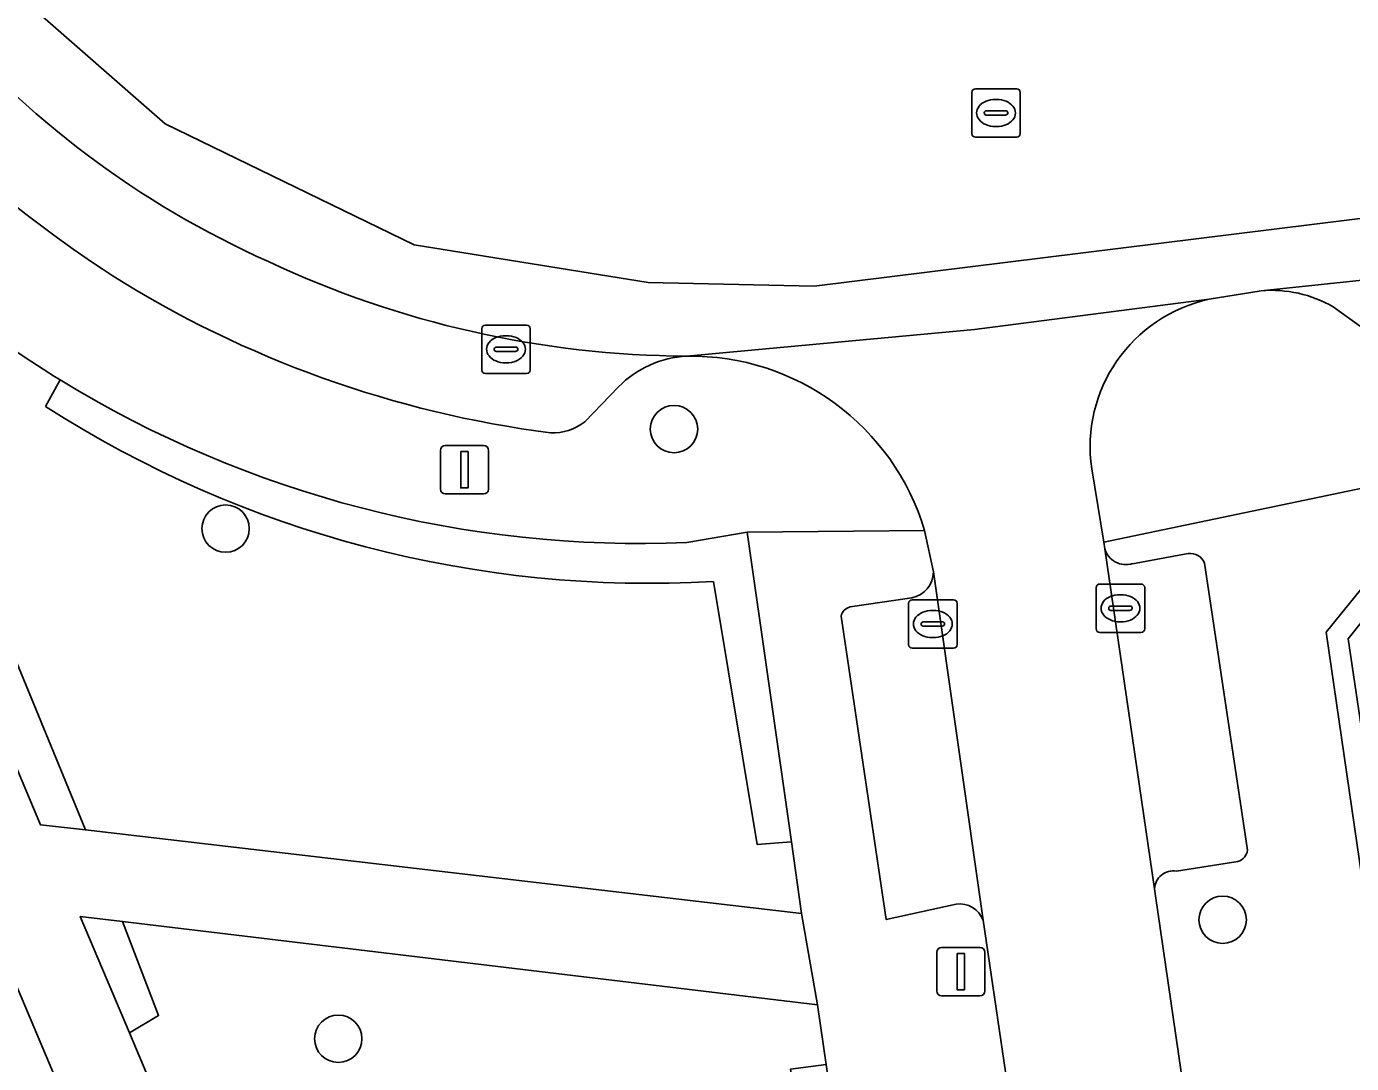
# Model space of a CAD drawing. Extents: x 162172 to 163187, y 382874 to 383685.
# Drawn here: x 162762 to 162789.35, y 383246.25 to 383267.65 of the extents above; entities that cross this region are included whole.
import ezdxf

# ---------------------------------------------------------------- set-up
doc = ezdxf.new("R2010")
doc.units = 0
for name, color, linetype in [('IMGEO_Boom', 7, 'Continuous'), ('IMGEO_Groenvoorziening', 7, 'Continuous'), ('IMGEO_Haag', 7, 'Continuous'), ('IMGEO_Kolk', 7, 'Continuous'), ('IMGEO_Lichtmast', 7, 'Continuous'), ('IMGEO_Parkeervlak_open', 7, 'Continuous'), ('IMGEO_Rijbaan_lokaal_gesloten', 7, 'Continuous'), ('IMGEO_Rijbaan_lokaal_open', 7, 'Continuous'), ('IMGEO_Rioolput', 7, 'Continuous'), ('IMGEO_Voetpad_open', 7, 'Continuous')]:
    doc.layers.add(name, color=color, linetype=linetype)

msp = doc.modelspace()

# ---------------------------------------------------------------- linework, layer by layer
at = {"layer": 'IMGEO_Boom'}
for centre in [(162775.367, 383259.341), (162766.112, 383257.287), (162786.691, 383249.213), (162768.437, 383246.757)]:
    msp.add_circle(centre, 0.489, dxfattribs=at)
at = {"layer": 'IMGEO_Groenvoorziening'}
for points in [[(162789.619, 383254.933), (162791.969, 383257.836), (162822.168, 383261.529), (162822.478, 383258.962), (162821.063, 383246.97), (162821.806, 383246.87), (162821.862, 383247.341), (162823.233, 383258.963), (162822.823, 383262.365), (162793.646, 383258.798), (162791.954, 383258.59), (162791.577, 383258.544), (162788.83, 383255.15), (162791.058, 383239.835), (162793.752, 383240.199), (162793.652, 383240.942), (162791.693, 383240.678)], [(162759.506, 383260.09), (162760.869, 383261.604), (162760.352, 383262.006), (162758.434, 383260.348), (162762.291, 383251.176), (162763.217, 383251.068)], [(162763.981, 383249.177), (162763.113, 383249.281), (162764.126, 383246.877), (162764.728, 383247.234)], [(162778.511, 383246.225), (162778.331, 383247.459), (162763.981, 383249.177), (162764.728, 383247.234), (162764.126, 383246.877), (162764.994, 383244.816), (162765.727, 383245.101), (162768.556, 383238.403), (162779.025, 383237.133), (162777.772, 383246.13)]]:
    msp.add_lwpolyline(points, close=True, dxfattribs=at)
for points in [[(162760.869, 383261.604), (162759.506, 383260.09), (162763.217, 383251.068), (162778, 383249.343), (162777.789, 383250.819), (162777.082, 383250.77), (162776.18, 383256.197)], [(162762.396, 383259.808), (162762.699, 383260.355)], [(162762.699, 383260.355), (162762.396, 383259.808)], [(162776.875, 383257.212), (162775.633, 383256.999)], [(162776.18, 383256.197), (162777.082, 383250.77), (162777.789, 383250.819), (162776.875, 383257.212)]]:
    msp.add_lwpolyline(points, dxfattribs=at)
for centre, radius, start, end in [((162774.808, 383280.062), 23.13, 232.9407, 238.4312), ((162774.664, 383279.865), 22.886, 238.4807, 272.4277), ((162774.845, 383279.215), 23.057, 237.321, 273.3192), ((162774.845, 383279.215), 23.057, 237.321, 273.3192)]:
    msp.add_arc(centre, radius, start, end, dxfattribs=at)
at = {"layer": 'IMGEO_Haag'}
for points in [[(162823.233, 383258.963), (162822.823, 383262.365), (162793.646, 383258.798), (162791.954, 383258.59), (162791.577, 383258.544), (162788.83, 383255.15), (162791.058, 383239.835), (162793.752, 383240.199), (162793.704, 383240.556), (162791.472, 383240.254), (162789.284, 383255.009), (162791.785, 383258.153), (162822.419, 383261.94), (162822.83, 383259.01), (162821.373, 383246.928), (162821.806, 383246.87), (162821.862, 383247.341)], [(162759.506, 383260.09), (162760.869, 383261.604), (162760.352, 383262.006), (162758.434, 383260.348), (162762.291, 383251.176), (162763.217, 383251.068)], [(162763.981, 383249.177), (162763.113, 383249.281), (162764.126, 383246.877), (162764.728, 383247.234)]]:
    msp.add_lwpolyline(points, close=True, dxfattribs=at)
for points in [[(162762.699, 383260.355), (162762.396, 383259.808)], [(162776.875, 383257.212), (162775.633, 383256.999)], [(162776.18, 383256.197), (162777.082, 383250.77), (162777.789, 383250.819), (162776.875, 383257.212)]]:
    msp.add_lwpolyline(points, dxfattribs=at)
for centre, radius, start, end in [((162774.664, 383279.865), 22.886, 238.4807, 272.4277), ((162774.845, 383279.215), 23.057, 237.321, 273.3192)]:
    msp.add_arc(centre, radius, start, end, dxfattribs=at)
at = {"layer": 'IMGEO_Kolk'}
for p, q in [((162771.398, 383260.562), (162771.398, 383261.414)), ((162771.473, 383261.488), (162772.325, 383261.488)), ((162772.399, 383261.414), (162772.399, 383260.562)), ((162771.7, 383261.031), (162772.098, 383261.031)), ((162771.886, 383261.268), (162771.911, 383261.268)), ((162771.657, 383260.982), (162771.657, 383260.994)), ((162772.095, 383260.945), (162771.697, 383260.945)), ((162772.141, 383260.994), (162772.141, 383260.982)), ((162772.325, 383260.488), (162771.473, 383260.488)), ((162771.909, 383260.708), (162771.884, 383260.708)), ((162784.156, 383256.143), (162785.008, 383256.143)), ((162780.284, 383255.818), (162781.136, 383255.818)), ((162784.081, 383255.217), (162784.081, 383256.069)), ((162784.569, 383255.923), (162784.594, 383255.923)), ((162785.082, 383256.069), (162785.082, 383255.217)), ((162780.209, 383254.892), (162780.209, 383255.744)), ((162780.697, 383255.598), (162780.722, 383255.598)), ((162781.21, 383255.744), (162781.21, 383254.892)), ((162784.34, 383255.637), (162784.34, 383255.649)), ((162784.778, 383255.6), (162784.38, 383255.6)), ((162784.383, 383255.686), (162784.781, 383255.686)), ((162784.824, 383255.649), (162784.824, 383255.637)), ((162780.468, 383255.312), (162780.468, 383255.324)), ((162780.906, 383255.275), (162780.508, 383255.275)), ((162780.511, 383255.361), (162780.909, 383255.361)), ((162780.952, 383255.324), (162780.952, 383255.312)), ((162784.592, 383255.363), (162784.567, 383255.363)), ((162780.72, 383255.038), (162780.695, 383255.038)), ((162785.008, 383255.143), (162784.156, 383255.143)), ((162781.136, 383254.818), (162780.284, 383254.818))]:
    msp.add_line(p, q, dxfattribs=at)
for points in [[(162771.398, 383260.562), (162771.398, 383261.414)], [(162771.473, 383261.488), (162772.325, 383261.488)], [(162772.399, 383261.414), (162772.399, 383260.562)], [(162772.325, 383260.488), (162771.473, 383260.488)], [(162784.156, 383256.143), (162785.008, 383256.143)], [(162780.284, 383255.818), (162781.136, 383255.818)], [(162784.081, 383255.217), (162784.081, 383256.069)], [(162785.082, 383256.069), (162785.082, 383255.217)], [(162780.209, 383254.892), (162780.209, 383255.744)], [(162781.21, 383255.744), (162781.21, 383254.892)], [(162785.008, 383255.143), (162784.156, 383255.143)], [(162781.136, 383254.818), (162780.284, 383254.818)]]:
    msp.add_lwpolyline(points, dxfattribs=at)
for centre, radius, start, end in [((162771.475, 383261.412), 0.0765, 91.552, 178.448), ((162771.475, 383261.412), 0.0765, 91.552, 178.448), ((162772.323, 383261.412), 0.0765, 1.552, 88.448), ((162772.323, 383261.412), 0.0765, 1.552, 88.448), ((162771.697, 383260.991), 0.0403, 85.8775, 175.7526), ((162772.102, 383260.993), 0.0386, 1.7309, 96.639), ((162771.694, 383260.981), 0.0366, 178.938, 274.7102), ((162772.098, 383260.988), 0.043, 264.8664, 352.4533), ((162771.475, 383260.564), 0.0765, 181.552, 268.448), ((162771.475, 383260.564), 0.0765, 181.552, 268.448), ((162772.323, 383260.564), 0.0765, 271.552, 358.448), ((162772.323, 383260.564), 0.0765, 271.552, 358.448), ((162784.158, 383256.067), 0.0765, 91.552, 178.448), ((162784.158, 383256.067), 0.0765, 91.552, 178.448), ((162785.006, 383256.067), 0.0765, 1.552, 88.448), ((162785.006, 383256.067), 0.0765, 1.552, 88.448), ((162780.286, 383255.742), 0.0765, 91.552, 178.448), ((162780.286, 383255.742), 0.0765, 91.552, 178.448), ((162781.134, 383255.742), 0.0765, 1.552, 88.448), ((162781.134, 383255.742), 0.0765, 1.552, 88.448), ((162784.38, 383255.646), 0.0403, 85.8775, 175.7526), ((162784.377, 383255.636), 0.0366, 178.938, 274.7102), ((162784.781, 383255.643), 0.043, 264.8664, 352.4533), ((162784.785, 383255.648), 0.0386, 1.7309, 96.639), ((162780.508, 383255.321), 0.0403, 85.8775, 175.7526), ((162780.505, 383255.311), 0.0366, 178.938, 274.7102), ((162780.909, 383255.318), 0.043, 264.8664, 352.4533), ((162780.913, 383255.323), 0.0386, 1.7309, 96.639), ((162784.158, 383255.219), 0.0765, 181.552, 268.448), ((162784.158, 383255.219), 0.0765, 181.552, 268.448), ((162785.006, 383255.219), 0.0765, 271.552, 358.448), ((162785.006, 383255.219), 0.0765, 271.552, 358.448), ((162780.286, 383254.894), 0.0765, 181.552, 268.448), ((162780.286, 383254.894), 0.0765, 181.552, 268.448), ((162781.134, 383254.894), 0.0765, 271.552, 358.448), ((162781.134, 383254.894), 0.0765, 271.552, 358.448)]:
    msp.add_arc(centre, radius, start, end, dxfattribs=at)
for centre, major_axis, ratio, start_param, end_param in [((162771.885, 383260.988), (-0.387, 0.002), 0.722429, 4.712389, 7.853982), ((162771.91, 383260.988), (-0.39, 0.002), 0.717154, 1.570796, 4.712389), ((162784.568, 383255.643), (-0.387, 0.002), 0.722429, 4.712389, 7.853982), ((162784.593, 383255.643), (-0.39, 0.002), 0.717154, 1.570796, 4.712389), ((162780.696, 383255.318), (-0.387, 0.002), 0.722429, 4.712389, 7.853982), ((162780.721, 383255.318), (-0.39, 0.002), 0.717154, 1.570796, 4.712389)]:
    msp.add_ellipse(centre, major_axis=major_axis, ratio=ratio, start_param=start_param, end_param=end_param, dxfattribs=at)
at = {"layer": 'IMGEO_Lichtmast'}
for p, q in [((162770.547, 383258.102), (162770.547, 383258.902)), ((162770.547, 383258.902), (162770.547, 383258.102)), ((162770.647, 383259.002), (162771.437, 383259.002)), ((162771.437, 383259.002), (162770.647, 383259.002)), ((162771.537, 383258.902), (162771.537, 383258.102)), ((162771.537, 383258.102), (162771.537, 383258.902)), ((162771.437, 383258.002), (162770.647, 383258.002)), ((162770.647, 383258.002), (162771.437, 383258.002)), ((162780.791, 383247.743), (162780.791, 383248.543)), ((162780.791, 383248.543), (162780.791, 383247.743)), ((162780.891, 383248.643), (162781.681, 383248.643)), ((162781.681, 383248.643), (162780.891, 383248.643)), ((162781.781, 383248.543), (162781.781, 383247.743)), ((162781.781, 383247.743), (162781.781, 383248.543)), ((162781.681, 383247.643), (162780.891, 383247.643)), ((162780.891, 383247.643), (162781.681, 383247.643))]:
    msp.add_line(p, q, dxfattribs=at)
for points in [[(162770.967, 383258.877), (162771.117, 383258.877), (162771.117, 383258.127), (162770.967, 383258.127), (162770.967, 383258.877)], [(162781.211, 383248.518), (162781.361, 383248.518), (162781.361, 383247.768), (162781.211, 383247.768), (162781.211, 383248.518)]]:
    msp.add_lwpolyline(points, dxfattribs=at)
for centre, start, end in [((162770.647, 383258.902), 90, 180), ((162770.647, 383258.902), 90, 180), ((162771.437, 383258.902), 0, 90), ((162771.437, 383258.902), 360, 90), ((162770.647, 383258.102), 180, 270), ((162770.647, 383258.102), 180, 270), ((162771.437, 383258.102), 270, 0), ((162771.437, 383258.102), 270, 0), ((162780.891, 383248.543), 90, 180), ((162780.891, 383248.543), 90, 180), ((162781.681, 383248.543), 0, 90), ((162781.681, 383248.543), 360, 90), ((162780.891, 383247.743), 180, 270), ((162780.891, 383247.743), 180, 270), ((162781.681, 383247.743), 270, 0), ((162781.681, 383247.743), 270, 0)]:
    msp.add_arc(centre, 0.1, start, end, dxfattribs=at)
at = {"layer": 'IMGEO_Parkeervlak_open'}
for points in [[(162848.142, 383269.478), (162822.009, 383266.344), (162819.027, 383265.957), (162790.095, 383262.473), (162787.483, 383262.198)], [(162788.975, 383261.867), (162790.197, 383260.987)], [(162773.524, 383259.489), (162774.223, 383260.212)], [(162784.257, 383256.869), (162785.285, 383249.85)], [(162785.979, 383256.772), (162784.831, 383256.563)], [(162781.746, 383249.202), (162780.72, 383256.395)], [(162787.204, 383250.653), (162786.318, 383256.577)], [(162780.275, 383255.856), (162779.006, 383255.671)], [(162778.818, 383255.477), (162779.748, 383249.218), (162781.193, 383249.536)], [(162785.736, 383250.216), (162787.005, 383250.416)]]:
    msp.add_lwpolyline(points, dxfattribs=at)
for centre, radius, start, end in [((162774.962, 383280.584), 19.489, 220.2704, 245.8677), ((162778.346, 383284.887), 26.704, 220.2484, 236.916), ((162775.743, 383281.425), 20.579, 244.8407, 269.6861), ((162775.658, 383281.407), 22.324, 237.8209, 262.6934), ((162787.688, 383259.594), 2.612, 60.4817, 94.5013), ((162775.727, 383258.756), 2.093, 92.6551, 135.9256), ((162772.854, 383260.372), 1.109, 268.2052, 307.1957), ((162784.695, 383257), 0.457, 196.5965, 287.2792), ((162786.019, 383256.449), 0.325, 23.1096, 97.0736), ((162780.166, 383256.399), 0.554, 281.3108, 359.6029), ((162779.054, 383255.436), 0.239, 101.5673, 170.2324), ((162786.93, 383250.681), 0.275, 285.8059, 354.1563), ((162785.672, 383249.835), 0.387, 80.4093, 177.7114), ((162781.264, 383249.029), 0.512, 19.7866, 97.9512)]:
    msp.add_arc(centre, radius, start, end, dxfattribs=at)
at = {"layer": 'IMGEO_Rijbaan_lokaal_gesloten'}
for points in [[(162746.988, 383284.773), (162754.973, 383275.848), (162761.671, 383268.445), (162764.865, 383265.64), (162770.006, 383263.146), (162774.835, 383262.367), (162778.262, 383262.289), (162808.407, 383266.029), (162835.747, 383269.38), (162863.477, 383272.809), (162911.477, 383279.327), (162911.844, 383279.376), (162920.076, 383280.478), (162919.326, 383285.358)], [(162927.187, 383281.43), (162920.076, 383280.478), (162911.844, 383279.376), (162911.477, 383279.327), (162863.477, 383272.809), (162835.747, 383269.38), (162808.407, 383266.029), (162778.262, 383262.289), (162774.835, 383262.367), (162770.006, 383263.146), (162764.865, 383265.64), (162761.671, 383268.445), (162754.973, 383275.848), (162746.988, 383284.773)], [(162775.63, 383260.847), (162781.571, 383261.396), (162786.414, 383262.022), (162787.483, 383262.198), (162790.095, 383262.473), (162819.027, 383265.957), (162822.009, 383266.344), (162848.142, 383269.478), (162851.329, 383269.83), (162862.219, 383271.142), (162862.712, 383271.218), (162912.085, 383277.862), (162912.638, 383277.916), (162924.452, 383279.503), (162929.847, 383280.24), (162930.976, 383280.432), (162932.962, 383280.637), (162934.995, 383280.773)]]:
    msp.add_lwpolyline(points, dxfattribs=at)
for centre, radius, start, end in [((162774.962, 383280.584), 19.489, 220.2704, 245.8677), ((162775.743, 383281.425), 20.579, 244.8407, 269.6861)]:
    msp.add_arc(centre, radius, start, end, dxfattribs=at)
at = {"layer": 'IMGEO_Rijbaan_lokaal_open'}
for points in [[(162786.414, 383262.022), (162781.571, 383261.396), (162775.63, 383260.847)], [(162786.068, 383244.482), (162786.043, 383244.65), (162785.306, 383249.706), (162785.285, 383249.85), (162784.257, 383256.869), (162784.237, 383257.006), (162783.988, 383258.519)], [(162780.54, 383257.245), (162780.72, 383256.395), (162781.746, 383249.202), (162782.511, 383244.018), (162785.981, 383220.593), (162786.163, 383218.532), (162786.16, 383216.464), (162785.97, 383214.404), (162785.652, 383211.864), (162789.201, 383211.411), (162789.673, 383215.233)]]:
    msp.add_lwpolyline(points, dxfattribs=at)
for centre, radius, start, end in [((162787.075, 383258.973), 3.12, 102.2341, 188.3569), ((162775.708, 383255.805), 5.042, 16.5909, 90.8812)]:
    msp.add_arc(centre, radius, start, end, dxfattribs=at)
at = {"layer": 'IMGEO_Rioolput'}
for p, q in [((162781.513, 383265.44), (162781.513, 383266.292)), ((162781.588, 383266.366), (162782.44, 383266.366)), ((162782.514, 383266.292), (162782.514, 383265.44)), ((162782.001, 383266.146), (162782.026, 383266.146)), ((162781.772, 383265.86), (162781.772, 383265.872)), ((162782.21, 383265.823), (162781.812, 383265.823)), ((162781.815, 383265.909), (162782.213, 383265.909)), ((162782.256, 383265.872), (162782.256, 383265.86)), ((162782.024, 383265.586), (162781.999, 383265.586)), ((162782.44, 383265.366), (162781.588, 383265.366))]:
    msp.add_line(p, q, dxfattribs=at)
for points in [[(162781.513, 383265.44), (162781.513, 383266.292)], [(162781.588, 383266.366), (162782.44, 383266.366)], [(162782.514, 383266.292), (162782.514, 383265.44)], [(162782.44, 383265.366), (162781.588, 383265.366)]]:
    msp.add_lwpolyline(points, dxfattribs=at)
for centre, radius, start, end in [((162781.59, 383266.29), 0.0765, 91.552, 178.448), ((162781.59, 383266.29), 0.0765, 91.552, 178.448), ((162782.438, 383266.29), 0.0765, 1.552, 88.448), ((162782.438, 383266.29), 0.0765, 1.552, 88.448), ((162781.812, 383265.869), 0.0403, 85.8775, 175.7526), ((162781.809, 383265.859), 0.0366, 178.938, 274.7102), ((162782.213, 383265.866), 0.043, 264.8664, 352.4533), ((162782.217, 383265.871), 0.0386, 1.7309, 96.639), ((162781.59, 383265.442), 0.0765, 181.552, 268.448), ((162781.59, 383265.442), 0.0765, 181.552, 268.448), ((162782.438, 383265.442), 0.0765, 271.552, 358.448), ((162782.438, 383265.442), 0.0765, 271.552, 358.448)]:
    msp.add_arc(centre, radius, start, end, dxfattribs=at)
for centre, major_axis, ratio, start_param, end_param in [((162782, 383265.866), (-0.387, 0.002), 0.722429, 4.712389, 7.853982), ((162782.025, 383265.866), (-0.39, 0.002), 0.717154, 1.570796, 4.712389)]:
    msp.add_ellipse(centre, major_axis=major_axis, ratio=ratio, start_param=start_param, end_param=end_param, dxfattribs=at)
at = {"layer": 'IMGEO_Voetpad_open'}
for points in [[(162764.994, 383244.816), (162764.126, 383246.877), (162763.113, 383249.281), (162763.981, 383249.177), (162778.331, 383247.459), (162778, 383249.343), (162763.217, 383251.068), (162762.291, 383251.176), (162758.434, 383260.348), (162760.352, 383262.006), (162758.542, 383263.98), (162754.819, 383260.648), (162756.031, 383257.726), (162757.374, 383258.3), (162760.88, 383250), (162775.931, 383214.365)], [(162783.988, 383258.519), (162784.237, 383257.006), (162791.577, 383258.544), (162791.954, 383258.59), (162793.646, 383258.798), (162822.823, 383262.365)], [(162787.483, 383262.198), (162786.414, 383262.022)], [(162790.197, 383260.987), (162788.975, 383261.867)], [(162774.223, 383260.212), (162773.524, 383259.489)], [(162787.659, 383173.607), (162789.481, 383180.917), (162789.839, 383183.906), (162790.042, 383185.247), (162790.749, 383191.152), (162791.433, 383196.862), (162792.117, 383202.571), (162792.825, 383208.479), (162792.986, 383209.886), (162793.442, 383213.879), (162794.777, 383224.846), (162796.374, 383237.96), (162796.444, 383238.532), (162796.334, 383238.515), (162795.654, 383238.407), (162794.22, 383238.181), (162794.086, 383238.16), (162793.472, 383238.063), (162791.364, 383237.731), (162791.058, 383239.835), (162788.83, 383255.15), (162791.577, 383258.544), (162784.237, 383257.006), (162784.257, 383256.869)], [(162775.633, 383256.999), (162776.875, 383257.212), (162780.54, 383257.245)], [(162780.72, 383256.395), (162780.54, 383257.245), (162776.875, 383257.212), (162777.789, 383250.819), (162778, 383249.343), (162778.331, 383247.459), (162778.511, 383246.225), (162779.854, 383237.032), (162780.126, 383235.179), (162780.295, 383234.023), (162781.978, 383222.5), (162782.232, 383220.621), (162782.356, 383219.98)], [(162784.831, 383256.563), (162785.979, 383256.772)], [(162786.318, 383256.577), (162787.204, 383250.653)], [(162779.006, 383255.671), (162780.275, 383255.856)], [(162781.193, 383249.536), (162779.748, 383249.218), (162778.818, 383255.477)], [(162787.005, 383250.416), (162785.736, 383250.216)], [(162785.285, 383249.85), (162785.306, 383249.706), (162786.043, 383244.65), (162786.068, 383244.482), (162786.109, 383244.395)], [(162782.511, 383244.018), (162781.746, 383249.202)]]:
    msp.add_lwpolyline(points, dxfattribs=at)
msp.add_lwpolyline([(162756.031, 383257.726), (162757.924, 383253.24), (162759.291, 383250), (162759.767, 383248.873), (162761.609, 383244.506), (162763.452, 383240.138), (162765.295, 383235.772), (162767.137, 383231.405), (162768.98, 383227.038), (162770.823, 383222.671), (162772.666, 383218.303), (162774.558, 383213.819), (162775.931, 383214.365), (162760.88, 383250), (162757.374, 383258.3)], close=True, dxfattribs=at)
for centre, radius, start, end in [((162778.346, 383284.887), 26.704, 220.2484, 236.916), ((162775.658, 383281.407), 22.324, 237.8209, 262.6934), ((162787.688, 383259.594), 2.612, 60.4817, 94.5013), ((162787.075, 383258.973), 3.12, 102.2341, 188.3569), ((162774.808, 383280.062), 23.13, 232.9407, 238.4312), ((162775.727, 383258.756), 2.093, 92.6551, 135.9256), ((162775.708, 383255.805), 5.042, 16.5909, 90.8812), ((162774.664, 383279.865), 22.886, 238.4807, 272.4277), ((162772.854, 383260.372), 1.109, 268.2052, 307.1957), ((162784.695, 383257), 0.457, 196.5965, 287.2792), ((162786.019, 383256.449), 0.325, 23.1096, 97.0736), ((162780.166, 383256.399), 0.554, 281.3108, 359.6029), ((162779.054, 383255.436), 0.239, 101.5673, 170.2324), ((162786.93, 383250.681), 0.275, 285.8059, 354.1563), ((162785.672, 383249.835), 0.387, 80.4093, 177.7114), ((162781.264, 383249.029), 0.512, 19.7866, 97.9512)]:
    msp.add_arc(centre, radius, start, end, dxfattribs=at)

doc.saveas('drawing.dxf')
